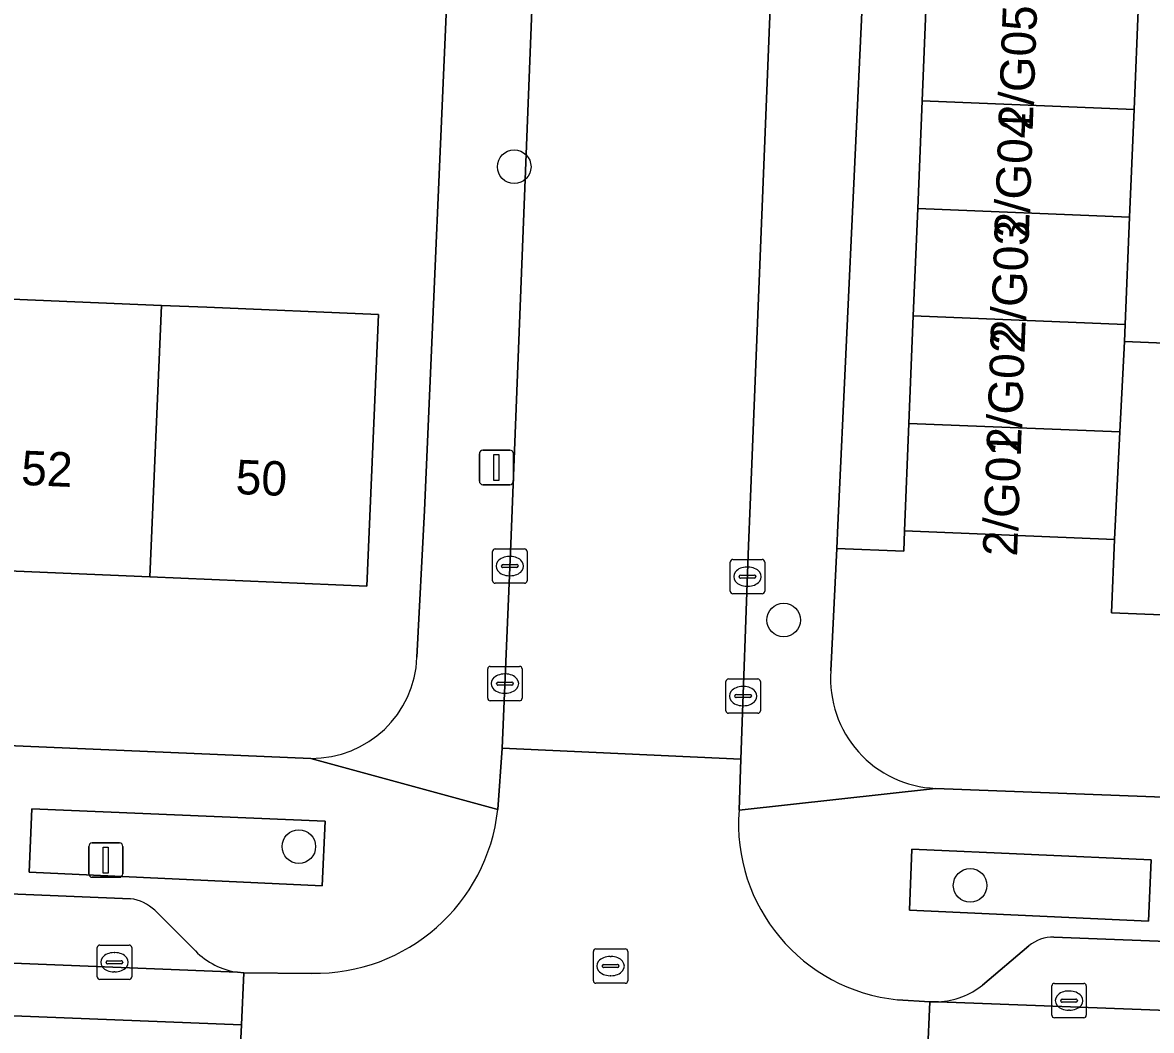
# Model space of a CAD drawing. Extents: x 160732 to 162107, y 387428 to 388479.
# Drawn here: x 161487.49 to 161520.33, y 387752.98 to 387782.3 of the extents above; entities that cross this region are included whole.
import ezdxf

# ---------------------------------------------------------------- set-up
doc = ezdxf.new("R2010")
doc.units = 0
for name, color, linetype in [('IMGEO_Boom', 7, 'Continuous'), ('IMGEO_Erf', 7, 'Continuous'), ('IMGEO_Groenvoorziening', 7, 'Continuous'), ('IMGEO_Haag', 7, 'Continuous'), ('IMGEO_Kolk', 7, 'Continuous'), ('IMGEO_Lichtmast', 7, 'Continuous'), ('IMGEO_Pand', 7, 'Continuous'), ('IMGEO_Pand_nummerreeks', 7, 'Continuous'), ('IMGEO_Parkeervlak_open', 7, 'Continuous'), ('IMGEO_Rijbaan_lokaal_gesloten', 7, 'Continuous'), ('IMGEO_Rijbaan_lokaal_open', 7, 'Continuous'), ('IMGEO_Rioolput', 7, 'Continuous'), ('IMGEO_Voetpad_open', 7, 'Continuous')]:
    doc.layers.add(name, color=color, linetype=linetype)

msp = doc.modelspace()

# ---------------------------------------------------------------- linework, layer by layer
at = {"layer": 'IMGEO_Boom'}
for centre in [(161501.793, 387778.109), (161509.631, 387764.921), (161495.53, 387758.331), (161515.054, 387757.2)]:
    msp.add_circle(centre, 0.489, dxfattribs=at)
at = {"layer": 'IMGEO_Erf'}
for points in [[(161498.964, 387763.841), (161499.184, 387768.106), (161499.91, 387784.781)], [(161519.947, 387782.898), (161519.82, 387779.772), (161519.693, 387776.645), (161519.566, 387773.519), (161519.546, 387773.021), (161525.822, 387772.766)], [(161485.341, 387774.339), (161491.533, 387774.077), (161492.851, 387774.021), (161497.846, 387773.809), (161497.51, 387765.906), (161491.198, 387766.174), (161485.006, 387766.436)], [(161525.5, 387764.875), (161519.165, 387765.133), (161519.25, 387767.269), (161513.146, 387767.517), (161513.127, 387766.922), (161511.174, 387766.999), (161511.004, 387763.439)], [(161461.95, 387762.351), (161495.876, 387760.897)], [(161514.051, 387760.024), (161555.586, 387758.436)]]:
    msp.add_lwpolyline(points, dxfattribs=at)
for centre, radius, start, end in [((161495.91, 387763.953), 3.056, 269.3567, 357.9082), ((161514.181, 387763.207), 3.185, 175.8151, 267.6662)]:
    msp.add_arc(centre, radius, start, end, dxfattribs=at)
at = {"layer": 'IMGEO_Groenvoorziening'}
for points in [[(161496.297, 387759.068), (161487.761, 387759.426), (161487.69, 387757.586), (161496.206, 387757.184)], [(161520.323, 387757.948), (161513.359, 387758.252), (161513.286, 387756.478), (161520.243, 387756.165)]]:
    msp.add_lwpolyline(points, close=True, dxfattribs=at)
at = {"layer": 'IMGEO_Haag'}
for points in [[(161496.297, 387759.068), (161487.761, 387759.426), (161487.69, 387757.586), (161496.206, 387757.184)], [(161520.323, 387757.948), (161513.359, 387758.252), (161513.286, 387756.478), (161520.243, 387756.165)]]:
    msp.add_lwpolyline(points, close=True, dxfattribs=at)
at = {"layer": 'IMGEO_Kolk'}
for p, q in [((161501.241, 387766.991), (161502.093, 387766.991)), ((161501.166, 387766.065), (161501.166, 387766.917)), ((161501.654, 387766.771), (161501.679, 387766.771)), ((161502.167, 387766.917), (161502.167, 387766.065)), ((161508.153, 387766.684), (161509.005, 387766.684)), ((161501.425, 387766.485), (161501.425, 387766.497)), ((161501.863, 387766.448), (161501.465, 387766.448)), ((161501.468, 387766.534), (161501.866, 387766.534)), ((161501.909, 387766.497), (161501.909, 387766.485)), ((161508.078, 387765.758), (161508.078, 387766.61)), ((161508.566, 387766.464), (161508.591, 387766.464)), ((161509.079, 387766.61), (161509.079, 387765.758)), ((161501.677, 387766.211), (161501.652, 387766.211)), ((161508.337, 387766.178), (161508.337, 387766.19)), ((161508.775, 387766.141), (161508.377, 387766.141)), ((161508.38, 387766.227), (161508.778, 387766.227)), ((161508.821, 387766.19), (161508.821, 387766.178)), ((161502.093, 387765.991), (161501.241, 387765.991)), ((161509.005, 387765.684), (161508.153, 387765.684)), ((161508.589, 387765.904), (161508.564, 387765.904)), ((161501.023, 387762.647), (161501.023, 387763.499)), ((161501.098, 387763.573), (161501.95, 387763.573)), ((161502.024, 387763.499), (161502.024, 387762.647)), ((161501.282, 387763.067), (161501.282, 387763.079)), ((161501.325, 387763.116), (161501.723, 387763.116)), ((161501.511, 387763.353), (161501.536, 387763.353)), ((161501.766, 387763.079), (161501.766, 387763.067)), ((161507.952, 387762.282), (161507.952, 387763.134)), ((161508.027, 387763.208), (161508.879, 387763.208)), ((161508.953, 387763.134), (161508.953, 387762.282)), ((161501.72, 387763.03), (161501.322, 387763.03)), ((161501.534, 387762.793), (161501.509, 387762.793)), ((161508.254, 387762.751), (161508.652, 387762.751)), ((161508.44, 387762.988), (161508.465, 387762.988)), ((161501.95, 387762.573), (161501.098, 387762.573)), ((161508.211, 387762.702), (161508.211, 387762.714)), ((161508.649, 387762.665), (161508.251, 387762.665)), ((161508.463, 387762.428), (161508.438, 387762.428)), ((161508.695, 387762.714), (161508.695, 387762.702)), ((161508.879, 387762.208), (161508.027, 387762.208)), ((161489.667, 387754.539), (161489.667, 387755.391)), ((161489.742, 387755.465), (161490.594, 387755.465)), ((161490.155, 387755.245), (161490.18, 387755.245)), ((161490.668, 387755.391), (161490.668, 387754.539)), ((161489.926, 387754.959), (161489.926, 387754.971)), ((161490.364, 387754.922), (161489.966, 387754.922)), ((161489.969, 387755.008), (161490.367, 387755.008)), ((161490.41, 387754.971), (161490.41, 387754.959)), ((161490.178, 387754.685), (161490.153, 387754.685)), ((161490.594, 387754.465), (161489.742, 387754.465)), ((161517.431, 387753.423), (161517.431, 387754.275)), ((161517.506, 387754.349), (161518.358, 387754.349)), ((161518.432, 387754.275), (161518.432, 387753.423)), ((161517.69, 387753.843), (161517.69, 387753.855)), ((161517.733, 387753.892), (161518.131, 387753.892)), ((161517.919, 387754.129), (161517.944, 387754.129)), ((161518.174, 387753.855), (161518.174, 387753.843)), ((161518.128, 387753.806), (161517.73, 387753.806)), ((161517.942, 387753.569), (161517.917, 387753.569)), ((161518.358, 387753.349), (161517.506, 387753.349))]:
    msp.add_line(p, q, dxfattribs=at)
for points in [[(161501.241, 387766.991), (161502.093, 387766.991)], [(161501.166, 387766.065), (161501.166, 387766.917)], [(161502.167, 387766.917), (161502.167, 387766.065)], [(161508.153, 387766.684), (161509.005, 387766.684)], [(161508.078, 387765.758), (161508.078, 387766.61)], [(161509.079, 387766.61), (161509.079, 387765.758)], [(161502.093, 387765.991), (161501.241, 387765.991)], [(161509.005, 387765.684), (161508.153, 387765.684)], [(161501.023, 387762.647), (161501.023, 387763.499)], [(161501.098, 387763.573), (161501.95, 387763.573)], [(161502.024, 387763.499), (161502.024, 387762.647)], [(161507.952, 387762.282), (161507.952, 387763.134)], [(161508.027, 387763.208), (161508.879, 387763.208)], [(161508.953, 387763.134), (161508.953, 387762.282)], [(161501.95, 387762.573), (161501.098, 387762.573)], [(161508.879, 387762.208), (161508.027, 387762.208)], [(161489.667, 387754.539), (161489.667, 387755.391)], [(161489.742, 387755.465), (161490.594, 387755.465)], [(161490.668, 387755.391), (161490.668, 387754.539)], [(161490.594, 387754.465), (161489.742, 387754.465)], [(161517.431, 387753.423), (161517.431, 387754.275)], [(161517.506, 387754.349), (161518.358, 387754.349)], [(161518.432, 387754.275), (161518.432, 387753.423)], [(161518.358, 387753.349), (161517.506, 387753.349)]]:
    msp.add_lwpolyline(points, dxfattribs=at)
for centre, radius, start, end in [((161501.243, 387766.915), 0.0765, 91.552, 178.448), ((161501.243, 387766.915), 0.0765, 91.552, 178.448), ((161502.091, 387766.915), 0.0765, 1.552, 88.448), ((161502.091, 387766.915), 0.0765, 1.552, 88.448), ((161508.155, 387766.608), 0.0765, 91.552, 178.448), ((161508.155, 387766.608), 0.0765, 91.552, 178.448), ((161509.003, 387766.608), 0.0765, 1.552, 88.448), ((161509.003, 387766.608), 0.0765, 1.552, 88.448), ((161501.465, 387766.494), 0.0403, 85.8775, 175.7526), ((161501.462, 387766.484), 0.0366, 178.938, 274.7102), ((161501.866, 387766.491), 0.043, 264.8664, 352.4533), ((161501.87, 387766.496), 0.0386, 1.7309, 96.639), ((161501.243, 387766.067), 0.0765, 181.552, 268.448), ((161501.243, 387766.067), 0.0765, 181.552, 268.448), ((161502.091, 387766.067), 0.0765, 271.552, 358.448), ((161502.091, 387766.067), 0.0765, 271.552, 358.448), ((161508.377, 387766.187), 0.0403, 85.8775, 175.7526), ((161508.374, 387766.177), 0.0366, 178.938, 274.7102), ((161508.778, 387766.184), 0.043, 264.8664, 352.4533), ((161508.782, 387766.189), 0.0386, 1.7309, 96.639), ((161508.155, 387765.76), 0.0765, 181.552, 268.448), ((161508.155, 387765.76), 0.0765, 181.552, 268.448), ((161509.003, 387765.76), 0.0765, 271.552, 358.448), ((161509.003, 387765.76), 0.0765, 271.552, 358.448), ((161501.1, 387763.497), 0.0765, 91.552, 178.448), ((161501.1, 387763.497), 0.0765, 91.552, 178.448), ((161501.948, 387763.497), 0.0765, 1.552, 88.448), ((161501.948, 387763.497), 0.0765, 1.552, 88.448), ((161501.322, 387763.076), 0.0403, 85.8775, 175.7526), ((161501.319, 387763.066), 0.0366, 178.938, 274.7102), ((161501.723, 387763.073), 0.043, 264.8664, 352.4533), ((161501.727, 387763.078), 0.0386, 1.7309, 96.639), ((161508.029, 387763.132), 0.0765, 91.552, 178.448), ((161508.029, 387763.132), 0.0765, 91.552, 178.448), ((161508.877, 387763.132), 0.0765, 1.552, 88.448), ((161508.877, 387763.132), 0.0765, 1.552, 88.448), ((161508.251, 387762.711), 0.0403, 85.8775, 175.7526), ((161508.656, 387762.713), 0.0386, 1.7309, 96.639), ((161501.1, 387762.649), 0.0765, 181.552, 268.448), ((161501.1, 387762.649), 0.0765, 181.552, 268.448), ((161501.948, 387762.649), 0.0765, 271.552, 358.448), ((161501.948, 387762.649), 0.0765, 271.552, 358.448), ((161508.248, 387762.701), 0.0366, 178.938, 274.7102), ((161508.652, 387762.708), 0.043, 264.8664, 352.4533), ((161508.029, 387762.284), 0.0765, 181.552, 268.448), ((161508.029, 387762.284), 0.0765, 181.552, 268.448), ((161508.877, 387762.284), 0.0765, 271.552, 358.448), ((161508.877, 387762.284), 0.0765, 271.552, 358.448), ((161489.744, 387755.389), 0.0765, 91.552, 178.448), ((161489.744, 387755.389), 0.0765, 91.552, 178.448), ((161490.592, 387755.389), 0.0765, 1.552, 88.448), ((161490.592, 387755.389), 0.0765, 1.552, 88.448), ((161489.966, 387754.968), 0.0403, 85.8775, 175.7526), ((161489.963, 387754.958), 0.0366, 178.938, 274.7102), ((161490.367, 387754.965), 0.043, 264.8664, 352.4533), ((161490.371, 387754.97), 0.0386, 1.7309, 96.639), ((161489.744, 387754.541), 0.0765, 181.552, 268.448), ((161489.744, 387754.541), 0.0765, 181.552, 268.448), ((161490.592, 387754.541), 0.0765, 271.552, 358.448), ((161490.592, 387754.541), 0.0765, 271.552, 358.448), ((161517.508, 387754.273), 0.0765, 91.552, 178.448), ((161517.508, 387754.273), 0.0765, 91.552, 178.448), ((161518.356, 387754.273), 0.0765, 1.552, 88.448), ((161518.356, 387754.273), 0.0765, 1.552, 88.448), ((161517.73, 387753.852), 0.0403, 85.8775, 175.7526), ((161518.135, 387753.854), 0.0386, 1.7309, 96.639), ((161517.727, 387753.842), 0.0366, 178.938, 274.7102), ((161518.131, 387753.849), 0.043, 264.8664, 352.4533), ((161517.508, 387753.425), 0.0765, 181.552, 268.448), ((161517.508, 387753.425), 0.0765, 181.552, 268.448), ((161518.356, 387753.425), 0.0765, 271.552, 358.448), ((161518.356, 387753.425), 0.0765, 271.552, 358.448)]:
    msp.add_arc(centre, radius, start, end, dxfattribs=at)
for centre, major_axis, ratio, start_param, end_param in [((161501.653, 387766.491), (-0.387, 0.002), 0.722429, 4.712389, 7.853982), ((161501.678, 387766.491), (-0.39, 0.002), 0.717154, 1.570796, 4.712389), ((161508.565, 387766.184), (-0.387, 0.002), 0.722429, 4.712389, 7.853982), ((161508.59, 387766.184), (-0.39, 0.002), 0.717154, 1.570796, 4.712389), ((161501.51, 387763.073), (-0.387, 0.002), 0.722429, 4.712389, 7.853982), ((161501.535, 387763.073), (-0.39, 0.002), 0.717154, 1.570796, 4.712389), ((161508.439, 387762.708), (-0.387, 0.002), 0.722429, 4.712389, 7.853982), ((161508.464, 387762.708), (-0.39, 0.002), 0.717154, 1.570796, 4.712389), ((161490.154, 387754.965), (-0.387, 0.002), 0.722429, 4.712389, 7.853982), ((161490.179, 387754.965), (-0.39, 0.002), 0.717154, 1.570796, 4.712389), ((161517.918, 387753.849), (-0.387, 0.002), 0.722429, 4.712389, 7.853982), ((161517.943, 387753.849), (-0.39, 0.002), 0.717154, 1.570796, 4.712389)]:
    msp.add_ellipse(centre, major_axis=major_axis, ratio=ratio, start_param=start_param, end_param=end_param, dxfattribs=at)
at = {"layer": 'IMGEO_Lichtmast'}
for p, q in [((161500.781, 387768.96), (161500.781, 387769.76)), ((161500.781, 387769.76), (161500.781, 387768.96)), ((161500.881, 387769.86), (161501.671, 387769.86)), ((161501.671, 387769.86), (161500.881, 387769.86)), ((161501.771, 387769.76), (161501.771, 387768.96)), ((161501.771, 387768.96), (161501.771, 387769.76)), ((161501.671, 387768.86), (161500.881, 387768.86)), ((161500.881, 387768.86), (161501.671, 387768.86)), ((161489.419, 387757.536), (161489.419, 387758.336)), ((161489.419, 387758.336), (161489.419, 387757.536)), ((161489.519, 387758.436), (161490.309, 387758.436)), ((161490.309, 387758.436), (161489.519, 387758.436)), ((161490.409, 387758.336), (161490.409, 387757.536)), ((161490.409, 387757.536), (161490.409, 387758.336)), ((161490.309, 387757.436), (161489.519, 387757.436)), ((161489.519, 387757.436), (161490.309, 387757.436))]:
    msp.add_line(p, q, dxfattribs=at)
for points in [[(161501.201, 387769.735), (161501.351, 387769.735), (161501.351, 387768.985), (161501.201, 387768.985), (161501.201, 387769.735)], [(161489.839, 387758.311), (161489.989, 387758.311), (161489.989, 387757.561), (161489.839, 387757.561), (161489.839, 387758.311)]]:
    msp.add_lwpolyline(points, dxfattribs=at)
for centre, start, end in [((161500.881, 387769.76), 90, 180), ((161500.881, 387769.76), 90, 180), ((161501.671, 387769.76), 0, 90), ((161501.671, 387769.76), 360, 90), ((161500.881, 387768.96), 180, 270), ((161500.881, 387768.96), 180, 270), ((161501.671, 387768.96), 270, 0), ((161501.671, 387768.96), 270, 0), ((161489.519, 387758.336), 90, 180), ((161489.519, 387758.336), 90, 180), ((161490.309, 387758.336), 0, 90), ((161490.309, 387758.336), 360, 90), ((161489.519, 387757.536), 180, 270), ((161489.519, 387757.536), 180, 270), ((161490.309, 387757.536), 270, 0), ((161490.309, 387757.536), 270, 0)]:
    msp.add_arc(centre, 0.1, start, end, dxfattribs=at)
at = {"layer": 'IMGEO_Pand'}
for points in [[(161513.782, 387783.149), (161513.655, 387780.023), (161519.82, 387779.772), (161519.947, 387782.898)], [(161519.82, 387779.772), (161513.655, 387780.023), (161513.528, 387776.896), (161519.693, 387776.645)], [(161519.693, 387776.645), (161513.528, 387776.896), (161513.4, 387773.77), (161519.566, 387773.519)], [(161491.533, 387774.077), (161485.341, 387774.339), (161485.006, 387766.436), (161491.198, 387766.174)], [(161491.198, 387766.174), (161497.51, 387765.906), (161497.846, 387773.809), (161492.851, 387774.021), (161491.533, 387774.077)], [(161519.566, 387773.519), (161513.4, 387773.77), (161513.273, 387770.643), (161519.411, 387770.394), (161519.546, 387773.021)], [(161519.411, 387770.394), (161519.25, 387767.269), (161519.165, 387765.133), (161525.5, 387764.875), (161525.822, 387772.766), (161519.546, 387773.021)], [(161513.146, 387767.517), (161519.25, 387767.269), (161519.411, 387770.394), (161513.273, 387770.643)]]:
    msp.add_lwpolyline(points, close=True, dxfattribs=at)
at = {"layer": 'IMGEO_Parkeervlak_open'}
msp.add_lwpolyline([(161511.174, 387766.999), (161513.127, 387766.922), (161513.146, 387767.517), (161513.273, 387770.643), (161513.4, 387773.77), (161513.528, 387776.896), (161513.655, 387780.023), (161513.782, 387783.149), (161511.935, 387783.23), (161511.207, 387767.682)], close=True, dxfattribs=at)
for points in [[(161490.638, 387756.815), (161463, 387757.95), (161457.63, 387758.171)], [(161492.522, 387755.295), (161491.338, 387756.477)], [(161454.125, 387756.271), (161493.748, 387754.674)], [(161551.339, 387754.394), (161517.488, 387755.699)], [(161516.759, 387755.44), (161515.417, 387754.301)], [(161514.136, 387753.813), (161554.602, 387752.285)]]:
    msp.add_lwpolyline(points, dxfattribs=at)
for centre, radius, start, end in [((161490.444, 387755.52), 1.309, 46.9533, 81.4989), ((161517.484, 387754.555), 1.144, 89.8002, 129.3181), ((161494.056, 387756.803), 2.151, 224.5083, 261.7649), ((161513.991, 387756.119), 2.311, 273.5992, 308.1097)]:
    msp.add_arc(centre, radius, start, end, dxfattribs=at)
at = {"layer": 'IMGEO_Rijbaan_lokaal_gesloten'}
for points in [[(161493.748, 387754.674), (161454.125, 387756.271), (161454.062, 387754.717), (161493.86, 387753.143), (161493.93, 387754.661)], [(161453.985, 387752.82), (161493.769, 387751.158), (161493.86, 387753.143), (161454.062, 387754.717)], [(161513.813, 387752.284), (161554.792, 387750.763), (161554.854, 387752.262), (161554.602, 387752.285), (161514.136, 387753.813), (161513.88, 387753.813)]]:
    msp.add_lwpolyline(points, close=True, dxfattribs=at)
at = {"layer": 'IMGEO_Rijbaan_lokaal_open'}
for points in [[(161571.185, 387839.783), (161564.283, 387840.073), (161561.702, 387840.181), (161557.12, 387840.374), (161519.216, 387841.968), (161511.647, 387842.286), (161504.665, 387842.58), (161501.694, 387767.141), (161501.446, 387761.194), (161508.386, 387760.873), (161508.612, 387767.085), (161508.655, 387768.264), (161509.256, 387783.227), (161509.942, 387799.929), (161511.119, 387830.344)], [(161508.332, 387759.393), (161508.386, 387760.873), (161501.446, 387761.194), (161501.316, 387759.411)], [(161495.901, 387754.642), (161493.93, 387754.661), (161493.86, 387753.143), (161493.769, 387751.158), (161493.701, 387749.681), (161513.662, 387748.851), (161513.73, 387750.391), (161513.813, 387752.284), (161513.88, 387753.813), (161512.945, 387753.874)]]:
    msp.add_lwpolyline(points, dxfattribs=at)
for centre, radius, start, end in [((161495.997, 387759.992), 5.35, 268.9706, 353.7702), ((161513.469, 387758.999), 5.152, 175.6148, 264.1656)]:
    msp.add_arc(centre, radius, start, end, dxfattribs=at)
at = {"layer": 'IMGEO_Rioolput'}
for p, q in [((161504.096, 387754.428), (161504.096, 387755.28)), ((161504.171, 387755.354), (161505.023, 387755.354)), ((161505.097, 387755.28), (161505.097, 387754.428)), ((161504.355, 387754.848), (161504.355, 387754.86)), ((161504.398, 387754.897), (161504.796, 387754.897)), ((161504.584, 387755.134), (161504.609, 387755.134)), ((161504.839, 387754.86), (161504.839, 387754.848)), ((161504.793, 387754.811), (161504.395, 387754.811)), ((161504.607, 387754.574), (161504.582, 387754.574)), ((161505.023, 387754.354), (161504.171, 387754.354))]:
    msp.add_line(p, q, dxfattribs=at)
for points in [[(161504.096, 387754.428), (161504.096, 387755.28)], [(161504.171, 387755.354), (161505.023, 387755.354)], [(161505.097, 387755.28), (161505.097, 387754.428)], [(161505.023, 387754.354), (161504.171, 387754.354)]]:
    msp.add_lwpolyline(points, dxfattribs=at)
for centre, radius, start, end in [((161504.173, 387755.278), 0.0765, 91.552, 178.448), ((161504.173, 387755.278), 0.0765, 91.552, 178.448), ((161505.021, 387755.278), 0.0765, 1.552, 88.448), ((161505.021, 387755.278), 0.0765, 1.552, 88.448), ((161504.395, 387754.857), 0.0403, 85.8775, 175.7526), ((161504.392, 387754.847), 0.0366, 178.938, 274.7102), ((161504.796, 387754.854), 0.043, 264.8664, 352.4533), ((161504.8, 387754.859), 0.0386, 1.7309, 96.639), ((161504.173, 387754.43), 0.0765, 181.552, 268.448), ((161504.173, 387754.43), 0.0765, 181.552, 268.448), ((161505.021, 387754.43), 0.0765, 271.552, 358.448), ((161505.021, 387754.43), 0.0765, 271.552, 358.448)]:
    msp.add_arc(centre, radius, start, end, dxfattribs=at)
for centre, major_axis, ratio, start_param, end_param in [((161504.583, 387754.854), (-0.387, 0.002), 0.722429, 4.712389, 7.853982), ((161504.608, 387754.854), (-0.39, 0.002), 0.717154, 1.570796, 4.712389)]:
    msp.add_ellipse(centre, major_axis=major_axis, ratio=ratio, start_param=start_param, end_param=end_param, dxfattribs=at)
at = {"layer": 'IMGEO_Voetpad_open'}
for points in [[(161503.231, 387869.99), (161503.233, 387868.789), (161502.856, 387859.913), (161502.582, 387852.848), (161502.492, 387849.985), (161502.432, 387848.475), (161500, 387786.869), (161499.972, 387786.215), (161499.91, 387784.781), (161499.184, 387768.106), (161498.964, 387763.841)], [(161495.876, 387760.897), (161501.316, 387759.411), (161501.446, 387761.194), (161501.694, 387767.141), (161504.665, 387842.58)], [(161511.119, 387830.344), (161509.942, 387799.929), (161509.256, 387783.227), (161508.655, 387768.264), (161508.612, 387767.085), (161508.386, 387760.873), (161508.332, 387759.393), (161514.051, 387760.024)], [(161511.004, 387763.439), (161511.174, 387766.999), (161511.207, 387767.682), (161511.935, 387783.23), (161513.782, 387783.149), (161513.873, 387784.579), (161511.933, 387784.646), (161512.002, 387786.631), (161512.861, 387811.518)], [(161501.316, 387759.411), (161495.876, 387760.897), (161461.95, 387762.351), (161463.129, 387760.471), (161463.03, 387758.561), (161463, 387757.95), (161490.638, 387756.815)], [(161514.051, 387760.024), (161508.332, 387759.393)], [(161560.965, 387757.124), (161555.586, 387758.436), (161514.051, 387760.024)], [(161491.338, 387756.477), (161492.522, 387755.295)], [(161517.488, 387755.699), (161551.339, 387754.394)], [(161515.417, 387754.301), (161516.759, 387755.44)], [(161493.748, 387754.674), (161493.93, 387754.661), (161495.901, 387754.642)], [(161512.945, 387753.874), (161513.88, 387753.813), (161514.136, 387753.813)]]:
    msp.add_lwpolyline(points, dxfattribs=at)
for points in [[(161496.206, 387757.184), (161487.69, 387757.586), (161487.761, 387759.426), (161496.297, 387759.068)], [(161520.243, 387756.165), (161513.286, 387756.478), (161513.359, 387758.252), (161520.323, 387757.948)]]:
    msp.add_lwpolyline(points, close=True, dxfattribs=at)
for centre, radius, start, end in [((161495.91, 387763.953), 3.056, 269.3567, 357.9082), ((161514.181, 387763.207), 3.185, 175.8151, 267.6662), ((161495.997, 387759.992), 5.35, 268.9706, 353.7702), ((161513.469, 387758.999), 5.152, 175.6148, 264.1656), ((161490.444, 387755.52), 1.309, 46.9533, 81.4989), ((161517.484, 387754.555), 1.144, 89.8002, 129.3181), ((161494.056, 387756.803), 2.151, 224.5083, 261.7649), ((161513.991, 387756.119), 2.311, 273.5992, 308.1097)]:
    msp.add_arc(centre, radius, start, end, dxfattribs=at)

# ---------------------------------------------------------------- texts
at = {"layer": 'IMGEO_Pand_nummerreeks'}
for s, rotation, p in [('2/G05', 87.9001, (161516.872, 387779.149)), ('2/G04', 87.9001, (161516.758, 387776.024)), ('2/G03', 87.9001, (161516.643, 387772.899)), ('2/G02', 87.9001, (161516.528, 387769.768)), ('2/G01', 87.9001, (161516.418, 387766.76)), ('52', 357.5713, (161487.441, 387768.855)), ('50', 357.5713, (161493.679, 387768.591))]:
    msp.add_text(s, height=1, rotation=rotation, dxfattribs=at).set_placement(p)

doc.saveas('drawing.dxf')
